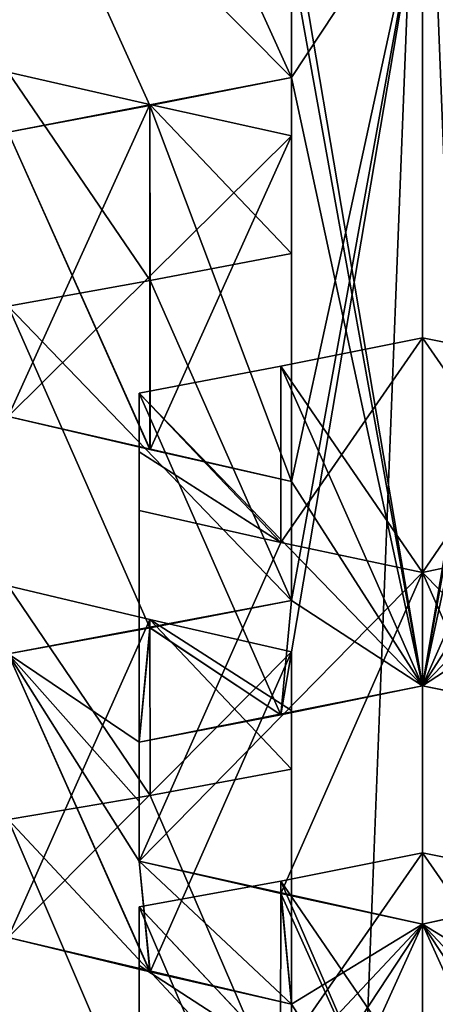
# Model space of a CAD drawing. Header units: millimetres. Extents: x -682 to 137, y -14 to 967.
# Tile 420 of 656: x -0.338 to 0.011, y 952.637 to 953.464. Entities that reach past the tile are written whole.
import ezdxf

# ---------------------------------------------------------------- set-up
doc = ezdxf.new("R2010")
doc.units = ezdxf.units.MM
doc.header["$LTSCALE"] = 65.185185
for name, color, linetype in [('1232', 7, 'CONTINUOUS'), ('1234', 7, 'CONTINUOUS'), ('1235', 7, 'CONTINUOUS'), ('1236', 7, 'CONTINUOUS'), ('1238', 7, 'CONTINUOUS'), ('1239', 7, 'CONTINUOUS'), ('1240', 7, 'CONTINUOUS'), ('1241', 7, 'CONTINUOUS'), ('1242', 7, 'CONTINUOUS'), ('1243', 7, 'CONTINUOUS'), ('2114', 7, 'CONTINUOUS'), ('2115', 7, 'CONTINUOUS'), ('2116', 7, 'CONTINUOUS'), ('2117', 7, 'CONTINUOUS'), ('2121', 7, 'CONTINUOUS'), ('2122', 7, 'CONTINUOUS'), ('2123', 7, 'CONTINUOUS'), ('2124', 7, 'CONTINUOUS'), ('2129', 7, 'CONTINUOUS'), ('2131', 7, 'CONTINUOUS'), ('2740', 7, 'CONTINUOUS'), ('2741', 7, 'CONTINUOUS'), ('2744', 7, 'CONTINUOUS'), ('2747', 7, 'CONTINUOUS'), ('2748', 7, 'CONTINUOUS'), ('2749', 7, 'CONTINUOUS'), ('2751', 7, 'CONTINUOUS'), ('2754', 7, 'CONTINUOUS'), ('2755', 7, 'CONTINUOUS'), ('2756', 7, 'CONTINUOUS'), ('3622', 7, 'CONTINUOUS'), ('3623', 7, 'CONTINUOUS'), ('3625', 7, 'CONTINUOUS'), ('3626', 7, 'CONTINUOUS'), ('3627', 7, 'CONTINUOUS'), ('3628', 7, 'CONTINUOUS'), ('3630', 7, 'CONTINUOUS'), ('3633', 7, 'CONTINUOUS'), ('3634', 7, 'CONTINUOUS'), ('3635', 7, 'CONTINUOUS'), ('3734', 7, 'CONTINUOUS'), ('3738', 7, 'CONTINUOUS'), ('3748', 7, 'CONTINUOUS'), ('3749', 7, 'CONTINUOUS'), ('4', 7, 'CONTINUOUS'), ('6', 7, 'CONTINUOUS')]:
    doc.layers.add(name, color=color, linetype=linetype)

msp = doc.modelspace()

# ---------------------------------------------------------------- linework, layer by layer
at = {"layer": '1232', "color": 7, "linetype": 'CONTINUOUS', "true_color": 0x999999}
for points in [[(-0.11886, 952.7404, 2.617), (0, 952.56676, 2.13598), (0, 952.76407, 2.68562), (-0.11886, 952.7404, 2.617)], [(0, 952.56676, 2.13598), (0.11918, 952.59262, 2.20479), (0, 952.76407, 2.68562), (0, 952.56676, 2.13598)], [(0, 952.76407, 2.68562), (0.11918, 952.59262, 2.20479), (0.11886, 952.7404, 2.617), (0, 952.76407, 2.68562)], [(-0.11886, 952.7404, 2.617), (-0.238, 952.71872, 2.54821), (-0.11918, 952.59262, 2.20479), (-0.11886, 952.7404, 2.617)], [(0, 952.56676, 2.13598), (-0.11886, 952.7404, 2.617), (-0.11918, 952.59262, 2.20479), (0, 952.56676, 2.13598)], [(-0.238, 952.71872, 2.54821), (-0.238, 952.66963, 2.41081), (-0.11918, 952.59262, 2.20479), (-0.238, 952.71872, 2.54821)], [(-0.238, 952.66963, 2.41081), (-0.238, 952.62055, 2.27339), (-0.11918, 952.59262, 2.20479), (-0.238, 952.66963, 2.41081)]]:
    msp.add_3dface(points, dxfattribs=at)
at = {"layer": '1234', "color": 7, "linetype": 'CONTINUOUS', "true_color": 0x999999}
for points in [[(-0.238, 952.41964, 2.54821), (-0.238, 952.66963, 2.41081), (-0.238, 952.71872, 2.54821), (-0.238, 952.41964, 2.54821)], [(-0.238, 952.41964, 2.54821), (-0.238, 952.62055, 2.27339), (-0.238, 952.66963, 2.41081), (-0.238, 952.41964, 2.54821)]]:
    msp.add_3dface(points, dxfattribs=at)
at = {"layer": '1235', "color": 7, "linetype": 'CONTINUOUS', "true_color": 0x999999}
for points in [[(0, 952.46562, 2.68562), (-0.11886, 952.7404, 2.617), (0, 952.76407, 2.68562), (0, 952.46562, 2.68562)], [(0, 952.46562, 2.68562), (-0.238, 952.71872, 2.54821), (-0.11886, 952.7404, 2.617), (0, 952.46562, 2.68562)], [(0, 952.46562, 2.68562), (-0.11885, 952.44163, 2.617), (-0.238, 952.71872, 2.54821), (0, 952.46562, 2.68562)], [(-0.11885, 952.44163, 2.617), (-0.238, 952.41964, 2.54821), (-0.238, 952.71872, 2.54821), (-0.11885, 952.44163, 2.617)]]:
    msp.add_3dface(points, dxfattribs=at)
at = {"layer": '1236', "color": 7, "linetype": 'CONTINUOUS', "true_color": 0x999999}
for points in [[(0, 952.46562, 2.68562), (0, 952.76407, 2.68562), (0.11886, 952.7404, 2.617), (0, 952.46562, 2.68562)], [(0, 952.46562, 2.68562), (0.11886, 952.7404, 2.617), (0.238, 952.71872, 2.54821), (0, 952.46562, 2.68562)], [(0.238, 952.41964, 2.54821), (0, 952.46562, 2.68562), (0.238, 952.71872, 2.54821), (0.238, 952.41964, 2.54821)]]:
    msp.add_3dface(points, dxfattribs=at)
at = {"layer": '1238', "color": 7, "linetype": 'CONTINUOUS', "true_color": 0x999999}
for points in [[(0, 952.99947, 3.34138), (0.238, 952.75727, 3.47879), (0.11911, 953.0249, 3.41015), (0, 952.99947, 3.34138)], [(0, 952.7043, 3.34138), (0.238, 952.75727, 3.47879), (0, 952.99947, 3.34138), (0, 952.7043, 3.34138)], [(0, 952.7043, 3.34138), (0.11875, 952.73, 3.40994), (0.238, 952.75727, 3.47879), (0, 952.7043, 3.34138)]]:
    msp.add_3dface(points, dxfattribs=at)
at = {"layer": '1239', "color": 7, "linetype": 'CONTINUOUS', "true_color": 0x999999}
for points in [[(-0.1189, 953.1728, 3.82237), (0, 952.99947, 3.34138), (0, 953.19678, 3.89102), (-0.1189, 953.1728, 3.82237)], [(0, 952.99947, 3.34138), (0.11911, 953.0249, 3.41015), (0, 953.19678, 3.89102), (0, 952.99947, 3.34138)], [(0, 953.19678, 3.89102), (0.11911, 953.0249, 3.41015), (0.1189, 953.1728, 3.82237), (0, 953.19678, 3.89102)], [(-0.1189, 953.1728, 3.82237), (-0.238, 953.15016, 3.75361), (-0.11911, 953.0249, 3.41015), (-0.1189, 953.1728, 3.82237)], [(0, 952.99947, 3.34138), (-0.1189, 953.1728, 3.82237), (-0.11911, 953.0249, 3.41015), (0, 952.99947, 3.34138)], [(-0.238, 953.15016, 3.75361), (-0.238, 953.10093, 3.6162), (-0.11911, 953.0249, 3.41015), (-0.238, 953.15016, 3.75361)], [(-0.238, 953.10093, 3.6162), (-0.238, 953.05172, 3.47879), (-0.11911, 953.0249, 3.41015), (-0.238, 953.10093, 3.6162)]]:
    msp.add_3dface(points, dxfattribs=at)
at = {"layer": '1240', "color": 7, "linetype": 'CONTINUOUS', "true_color": 0x999999}
for points in [[(-0.238, 953.05172, 3.47879), (-0.238, 952.75727, 3.47879), (-0.11911, 953.0249, 3.41015), (-0.238, 953.05172, 3.47879)], [(-0.238, 952.75727, 3.47879), (0, 952.99947, 3.34138), (-0.11911, 953.0249, 3.41015), (-0.238, 952.75727, 3.47879)], [(-0.238, 952.75727, 3.47879), (-0.11912, 952.73009, 3.41015), (0, 952.99947, 3.34138), (-0.238, 952.75727, 3.47879)], [(-0.11912, 952.73009, 3.41015), (0, 952.7043, 3.34138), (0, 952.99947, 3.34138), (-0.11912, 952.73009, 3.41015)]]:
    msp.add_3dface(points, dxfattribs=at)
at = {"layer": '1241', "color": 7, "linetype": 'CONTINUOUS', "true_color": 0x999999}
for points in [[(-0.238, 952.85708, 3.75361), (-0.238, 953.10093, 3.6162), (-0.238, 953.15016, 3.75361), (-0.238, 952.85708, 3.75361)], [(-0.238, 952.85708, 3.75361), (-0.238, 953.05172, 3.47879), (-0.238, 953.10093, 3.6162), (-0.238, 952.85708, 3.75361)], [(-0.238, 952.85708, 3.75361), (-0.238, 952.80717, 3.6162), (-0.238, 953.05172, 3.47879), (-0.238, 952.85708, 3.75361)], [(-0.238, 952.80717, 3.6162), (-0.238, 952.75727, 3.47879), (-0.238, 953.05172, 3.47879), (-0.238, 952.80717, 3.6162)]]:
    msp.add_3dface(points, dxfattribs=at)
at = {"layer": '1242', "color": 7, "linetype": 'CONTINUOUS', "true_color": 0x999999}
for points in [[(0, 952.90435, 3.89102), (-0.1189, 953.1728, 3.82237), (0, 953.19678, 3.89102), (0, 952.90435, 3.89102)], [(0, 952.90435, 3.89102), (-0.238, 953.15016, 3.75361), (-0.1189, 953.1728, 3.82237), (0, 952.90435, 3.89102)], [(0, 952.90435, 3.89102), (-0.1189, 952.88004, 3.82237), (-0.238, 953.15016, 3.75361), (0, 952.90435, 3.89102)], [(-0.1189, 952.88004, 3.82237), (-0.238, 952.85708, 3.75361), (-0.238, 953.15016, 3.75361), (-0.1189, 952.88004, 3.82237)]]:
    msp.add_3dface(points, dxfattribs=at)
at = {"layer": '1243', "color": 7, "linetype": 'CONTINUOUS', "true_color": 0x999999}
for points in [[(0, 952.90435, 3.89102), (0, 953.19678, 3.89102), (0.1189, 953.1728, 3.82237), (0, 952.90435, 3.89102)], [(0, 952.90435, 3.89102), (0.1189, 953.1728, 3.82237), (0.238, 953.15016, 3.75361), (0, 952.90435, 3.89102)], [(0.238, 952.85708, 3.75361), (0, 952.90435, 3.89102), (0.238, 953.15016, 3.75361), (0.238, 952.85708, 3.75361)], [(0.238, 952.85708, 3.75361), (0.11911, 952.88, 3.82225), (0, 952.90435, 3.89102), (0.238, 952.85708, 3.75361)]]:
    msp.add_3dface(points, dxfattribs=at)
at = {"layer": '2114', "color": 7, "linetype": 'CONTINUOUS', "true_color": 0x999999}
for points in [[(-0.22887, 952.81244, 2.81106), (-0.348, 952.9883, 3.29192), (-0.348, 952.7923, 2.74228), (-0.22887, 952.81244, 2.81106)], [(-0.348, 952.9883, 3.29192), (-0.22887, 952.81244, 2.81106), (-0.22912, 952.96, 3.22328), (-0.348, 952.9883, 3.29192)], [(-0.11, 952.88378, 3.0171), (-0.11, 952.93308, 3.15451), (-0.22912, 952.96, 3.22328), (-0.11, 952.88378, 3.0171)], [(-0.11, 952.83449, 2.87969), (-0.11, 952.88378, 3.0171), (-0.22912, 952.96, 3.22328), (-0.11, 952.83449, 2.87969)], [(-0.22887, 952.81244, 2.81106), (-0.11, 952.83449, 2.87969), (-0.22912, 952.96, 3.22328), (-0.22887, 952.81244, 2.81106)]]:
    msp.add_3dface(points, dxfattribs=at)
at = {"layer": '2115', "color": 7, "linetype": 'CONTINUOUS', "true_color": 0x999999}
for points in [[(-0.11, 952.63698, 3.15451), (-0.11, 952.93308, 3.15451), (-0.11, 952.88378, 3.0171), (-0.11, 952.63698, 3.15451)], [(-0.11, 952.63698, 3.15451), (-0.11, 952.88378, 3.0171), (-0.11, 952.83449, 2.87969), (-0.11, 952.63698, 3.15451)], [(-0.11, 952.63698, 3.15451), (-0.11, 952.83449, 2.87969), (-0.11, 952.587, 3.0171), (-0.11, 952.63698, 3.15451)], [(-0.11, 952.53702, 2.87969), (-0.11, 952.587, 3.0171), (-0.11, 952.83449, 2.87969), (-0.11, 952.53702, 2.87969)]]:
    msp.add_3dface(points, dxfattribs=at)
at = {"layer": '2116', "color": 7, "linetype": 'CONTINUOUS', "true_color": 0x999999}
for points in [[(-0.348, 952.69297, 3.29192), (-0.348, 952.9883, 3.29192), (-0.22912, 952.96, 3.22328), (-0.348, 952.69297, 3.29192)], [(-0.11, 952.93308, 3.15451), (-0.348, 952.69297, 3.29192), (-0.22912, 952.96, 3.22328), (-0.11, 952.93308, 3.15451)], [(-0.11, 952.63698, 3.15451), (-0.348, 952.69297, 3.29192), (-0.11, 952.93308, 3.15451), (-0.11, 952.63698, 3.15451)], [(-0.11, 952.63698, 3.15451), (-0.22912, 952.66427, 3.22329), (-0.348, 952.69297, 3.29192), (-0.11, 952.63698, 3.15451)]]:
    msp.add_3dface(points, dxfattribs=at)
at = {"layer": '2117', "color": 7, "linetype": 'CONTINUOUS', "true_color": 0x999999}
for points in [[(-0.11, 952.53702, 2.87969), (-0.11, 952.83449, 2.87969), (-0.22887, 952.81244, 2.81106), (-0.11, 952.53702, 2.87969)], [(-0.11, 952.53702, 2.87969), (-0.22887, 952.81244, 2.81106), (-0.348, 952.7923, 2.74228), (-0.11, 952.53702, 2.87969)], [(-0.348, 952.49425, 2.74228), (-0.11, 952.53702, 2.87969), (-0.348, 952.7923, 2.74228), (-0.348, 952.49425, 2.74228)]]:
    msp.add_3dface(points, dxfattribs=at)
at = {"layer": '2121', "color": 7, "linetype": 'CONTINUOUS', "true_color": 0x999999}
for points in [[(-0.22891, 953.24478, 4.01824), (-0.348, 953.41989, 4.49912), (-0.348, 953.22326, 3.94948), (-0.22891, 953.24478, 4.01824)], [(-0.348, 953.41989, 4.49912), (-0.22891, 953.24478, 4.01824), (-0.22909, 953.39255, 4.43046), (-0.348, 953.41989, 4.49912)], [(-0.22891, 953.24478, 4.01824), (-0.11, 953.26762, 4.08689), (-0.22909, 953.39255, 4.43046), (-0.22891, 953.24478, 4.01824)], [(-0.22909, 953.39255, 4.43046), (-0.11, 953.26762, 4.08689), (-0.11, 953.36624, 4.36171), (-0.22909, 953.39255, 4.43046)]]:
    msp.add_3dface(points, dxfattribs=at)
at = {"layer": '2122', "color": 7, "linetype": 'CONTINUOUS', "true_color": 0x999999}
for points in [[(-0.11, 953.26762, 4.08689), (-0.11, 953.07617, 4.36171), (-0.11, 953.36624, 4.36171), (-0.11, 953.26762, 4.08689)], [(-0.11, 952.97618, 4.08689), (-0.11, 953.07617, 4.36171), (-0.11, 953.26762, 4.08689), (-0.11, 952.97618, 4.08689)]]:
    msp.add_3dface(points, dxfattribs=at)
at = {"layer": '2123', "color": 7, "linetype": 'CONTINUOUS', "true_color": 0x999999}
for points in [[(-0.348, 953.13057, 4.49912), (-0.348, 953.41989, 4.49912), (-0.22909, 953.39255, 4.43046), (-0.348, 953.13057, 4.49912)], [(-0.348, 953.13057, 4.49912), (-0.22909, 953.39255, 4.43046), (-0.11, 953.36624, 4.36171), (-0.348, 953.13057, 4.49912)], [(-0.11, 953.07617, 4.36171), (-0.348, 953.13057, 4.49912), (-0.11, 953.36624, 4.36171), (-0.11, 953.07617, 4.36171)], [(-0.11, 953.07617, 4.36171), (-0.22909, 953.10285, 4.43047), (-0.348, 953.13057, 4.49912), (-0.11, 953.07617, 4.36171)]]:
    msp.add_3dface(points, dxfattribs=at)
at = {"layer": '2124', "color": 7, "linetype": 'CONTINUOUS', "true_color": 0x999999}
for points in [[(-0.11, 952.97618, 4.08689), (-0.11, 953.26762, 4.08689), (-0.22891, 953.24478, 4.01824), (-0.11, 952.97618, 4.08689)], [(-0.11, 952.97618, 4.08689), (-0.22891, 953.24478, 4.01824), (-0.348, 953.22326, 3.94948), (-0.11, 952.97618, 4.08689)], [(-0.348, 952.9312, 3.94948), (-0.11, 952.97618, 4.08689), (-0.348, 953.22326, 3.94948), (-0.348, 952.9312, 3.94948)], [(-0.348, 952.9312, 3.94948), (-0.22891, 952.95303, 4.01824), (-0.11, 952.97618, 4.08689), (-0.348, 952.9312, 3.94948)]]:
    msp.add_3dface(points, dxfattribs=at)
at = {"layer": '2129', "color": 7, "linetype": 'CONTINUOUS', "true_color": 0x999999}
msp.add_3dface([(-0.11, 953.41544, 5.29409), (-0.11, 953.51545, 5.56891), (-0.11, 953.70085, 5.29409), (-0.11, 953.41544, 5.29409)], dxfattribs=at)
at = {"layer": '2131', "color": 7, "linetype": 'CONTINUOUS', "true_color": 0x999999}
for points in [[(-0.11, 953.41544, 5.29409), (-0.11, 953.70085, 5.29409), (-0.22893, 953.67759, 5.22543), (-0.11, 953.41544, 5.29409)], [(-0.11, 953.41544, 5.29409), (-0.22893, 953.67759, 5.22543), (-0.348, 953.65533, 5.15668), (-0.11, 953.41544, 5.29409)], [(-0.348, 953.36928, 5.15668), (-0.11, 953.41544, 5.29409), (-0.348, 953.65533, 5.15668), (-0.348, 953.36928, 5.15668)], [(-0.348, 953.36928, 5.15668), (-0.22893, 953.39186, 5.22543), (-0.11, 953.41544, 5.29409), (-0.348, 953.36928, 5.15668)]]:
    msp.add_3dface(points, dxfattribs=at)
at = {"layer": '2740', "color": 7, "linetype": 'CONTINUOUS', "true_color": 0x999999}
for points in [[(-0.11, 953.41544, -5.29409), (-0.22893, 953.67759, -5.22543), (-0.11, 953.70085, -5.29409), (-0.11, 953.41544, -5.29409)], [(-0.11, 953.41544, -5.29409), (-0.348, 953.65533, -5.15668), (-0.22893, 953.67759, -5.22543), (-0.11, 953.41544, -5.29409)], [(-0.11, 953.41544, -5.29409), (-0.22906, 953.39183, -5.22535), (-0.348, 953.65533, -5.15668), (-0.11, 953.41544, -5.29409)], [(-0.22906, 953.39183, -5.22535), (-0.348, 953.36928, -5.15668), (-0.348, 953.65533, -5.15668), (-0.22906, 953.39183, -5.22535)]]:
    msp.add_3dface(points, dxfattribs=at)
at = {"layer": '2741', "color": 7, "linetype": 'CONTINUOUS', "true_color": 0x999999}
msp.add_3dface([(-0.11, 953.51545, -5.56891), (-0.11, 953.41544, -5.29409), (-0.11, 953.70085, -5.29409), (-0.11, 953.51545, -5.56891)], dxfattribs=at)
at = {"layer": '2744', "color": 7, "linetype": 'CONTINUOUS', "true_color": 0x999999}
for points in [[(-0.348, 953.22326, -3.94948), (-0.348, 953.41989, -4.49912), (-0.22891, 953.24478, -4.01824), (-0.348, 953.22326, -3.94948)], [(-0.22891, 953.24478, -4.01824), (-0.348, 953.41989, -4.49912), (-0.22909, 953.39255, -4.43046), (-0.22891, 953.24478, -4.01824)], [(-0.11, 953.26762, -4.08689), (-0.22891, 953.24478, -4.01824), (-0.22909, 953.39255, -4.43046), (-0.11, 953.26762, -4.08689)], [(-0.11, 953.36624, -4.36171), (-0.11, 953.26762, -4.08689), (-0.22909, 953.39255, -4.43046), (-0.11, 953.36624, -4.36171)]]:
    msp.add_3dface(points, dxfattribs=at)
at = {"layer": '2747', "color": 7, "linetype": 'CONTINUOUS', "true_color": 0x999999}
for points in [[(-0.11, 952.97618, -4.08689), (-0.22891, 953.24478, -4.01824), (-0.11, 953.26762, -4.08689), (-0.11, 952.97618, -4.08689)], [(-0.11, 952.97618, -4.08689), (-0.348, 953.22326, -3.94948), (-0.22891, 953.24478, -4.01824), (-0.11, 952.97618, -4.08689)], [(-0.11, 952.97618, -4.08689), (-0.22906, 952.953, -4.01815), (-0.348, 953.22326, -3.94948), (-0.11, 952.97618, -4.08689)], [(-0.22906, 952.953, -4.01815), (-0.348, 952.9312, -3.94948), (-0.348, 953.22326, -3.94948), (-0.22906, 952.953, -4.01815)]]:
    msp.add_3dface(points, dxfattribs=at)
at = {"layer": '2748', "color": 7, "linetype": 'CONTINUOUS', "true_color": 0x999999}
for points in [[(-0.11, 953.07617, -4.36171), (-0.11, 953.26762, -4.08689), (-0.11, 953.36624, -4.36171), (-0.11, 953.07617, -4.36171)], [(-0.11, 953.07617, -4.36171), (-0.11, 952.97618, -4.08689), (-0.11, 953.26762, -4.08689), (-0.11, 953.07617, -4.36171)]]:
    msp.add_3dface(points, dxfattribs=at)
at = {"layer": '2749', "color": 7, "linetype": 'CONTINUOUS', "true_color": 0x999999}
for points in [[(-0.348, 953.41989, -4.49912), (-0.348, 953.13057, -4.49912), (-0.22909, 953.39255, -4.43046), (-0.348, 953.41989, -4.49912)], [(-0.348, 953.13057, -4.49912), (-0.11, 953.36624, -4.36171), (-0.22909, 953.39255, -4.43046), (-0.348, 953.13057, -4.49912)], [(-0.348, 953.13057, -4.49912), (-0.22878, 953.10278, -4.43029), (-0.11, 953.36624, -4.36171), (-0.348, 953.13057, -4.49912)], [(-0.22878, 953.10278, -4.43029), (-0.11, 953.07617, -4.36171), (-0.11, 953.36624, -4.36171), (-0.22878, 953.10278, -4.43029)]]:
    msp.add_3dface(points, dxfattribs=at)
at = {"layer": '2751', "color": 7, "linetype": 'CONTINUOUS', "true_color": 0x999999}
for points in [[(-0.348, 952.7923, -2.74228), (-0.348, 952.9883, -3.29192), (-0.22887, 952.81244, -2.81106), (-0.348, 952.7923, -2.74228)], [(-0.22887, 952.81244, -2.81106), (-0.348, 952.9883, -3.29192), (-0.22912, 952.96, -3.22328), (-0.22887, 952.81244, -2.81106)], [(-0.11, 952.83449, -2.87969), (-0.22887, 952.81244, -2.81106), (-0.22912, 952.96, -3.22328), (-0.11, 952.83449, -2.87969)], [(-0.11, 952.83449, -2.87969), (-0.22912, 952.96, -3.22328), (-0.11, 952.88378, -3.0171), (-0.11, 952.83449, -2.87969)], [(-0.11, 952.93308, -3.15451), (-0.11, 952.88378, -3.0171), (-0.22912, 952.96, -3.22328), (-0.11, 952.93308, -3.15451)]]:
    msp.add_3dface(points, dxfattribs=at)
at = {"layer": '2754', "color": 7, "linetype": 'CONTINUOUS', "true_color": 0x999999}
for points in [[(-0.11, 952.53702, -2.87969), (-0.22887, 952.81244, -2.81106), (-0.11, 952.83449, -2.87969), (-0.11, 952.53702, -2.87969)], [(-0.11, 952.53702, -2.87969), (-0.348, 952.7923, -2.74228), (-0.22887, 952.81244, -2.81106), (-0.11, 952.53702, -2.87969)], [(-0.11, 952.53702, -2.87969), (-0.22905, 952.51463, -2.81096), (-0.348, 952.7923, -2.74228), (-0.11, 952.53702, -2.87969)], [(-0.22905, 952.51463, -2.81096), (-0.348, 952.49425, -2.74228), (-0.348, 952.7923, -2.74228), (-0.22905, 952.51463, -2.81096)]]:
    msp.add_3dface(points, dxfattribs=at)
at = {"layer": '2755', "color": 7, "linetype": 'CONTINUOUS', "true_color": 0x999999}
for points in [[(-0.11, 952.63698, -3.15451), (-0.11, 952.88378, -3.0171), (-0.11, 952.93308, -3.15451), (-0.11, 952.63698, -3.15451)], [(-0.11, 952.63698, -3.15451), (-0.11, 952.83449, -2.87969), (-0.11, 952.88378, -3.0171), (-0.11, 952.63698, -3.15451)], [(-0.11, 952.63698, -3.15451), (-0.11, 952.587, -3.0171), (-0.11, 952.83449, -2.87969), (-0.11, 952.63698, -3.15451)], [(-0.11, 952.587, -3.0171), (-0.11, 952.53702, -2.87969), (-0.11, 952.83449, -2.87969), (-0.11, 952.587, -3.0171)]]:
    msp.add_3dface(points, dxfattribs=at)
at = {"layer": '2756', "color": 7, "linetype": 'CONTINUOUS', "true_color": 0x999999}
for points in [[(-0.348, 952.9883, -3.29192), (-0.348, 952.69297, -3.29192), (-0.22912, 952.96, -3.22328), (-0.348, 952.9883, -3.29192)], [(-0.348, 952.69297, -3.29192), (-0.11, 952.93308, -3.15451), (-0.22912, 952.96, -3.22328), (-0.348, 952.69297, -3.29192)], [(-0.348, 952.69297, -3.29192), (-0.22866, 952.66416, -3.22302), (-0.11, 952.93308, -3.15451), (-0.348, 952.69297, -3.29192)], [(-0.22866, 952.66416, -3.22302), (-0.11, 952.63698, -3.15451), (-0.11, 952.93308, -3.15451), (-0.22866, 952.66416, -3.22302)]]:
    msp.add_3dface(points, dxfattribs=at)
at = {"layer": '3622', "color": 7, "linetype": 'CONTINUOUS', "true_color": 0x999999}
for points in [[(-0.11911, 953.0249, -3.41015), (-0.238, 952.75727, -3.47879), (-0.238, 953.05172, -3.47879), (-0.11911, 953.0249, -3.41015)], [(0, 952.99947, -3.34138), (-0.238, 952.75727, -3.47879), (-0.11911, 953.0249, -3.41015), (0, 952.99947, -3.34138)], [(0, 952.7043, -3.34138), (-0.238, 952.75727, -3.47879), (0, 952.99947, -3.34138), (0, 952.7043, -3.34138)], [(0, 952.7043, -3.34138), (-0.11875, 952.73, -3.40994), (-0.238, 952.75727, -3.47879), (0, 952.7043, -3.34138)]]:
    msp.add_3dface(points, dxfattribs=at)
at = {"layer": '3623', "color": 7, "linetype": 'CONTINUOUS', "true_color": 0x999999}
for points in [[(0, 952.99947, -3.34138), (-0.11911, 953.0249, -3.41015), (0, 953.19678, -3.89102), (0, 952.99947, -3.34138)], [(0, 953.19678, -3.89102), (-0.11911, 953.0249, -3.41015), (-0.1189, 953.1728, -3.82237), (0, 953.19678, -3.89102)], [(0.1189, 953.1728, -3.82237), (0, 952.99947, -3.34138), (0, 953.19678, -3.89102), (0.1189, 953.1728, -3.82237)], [(-0.1189, 953.1728, -3.82237), (-0.11911, 953.0249, -3.41015), (-0.238, 953.15016, -3.75361), (-0.1189, 953.1728, -3.82237)], [(0, 952.99947, -3.34138), (0.1189, 953.1728, -3.82237), (0.11911, 953.0249, -3.41015), (0, 952.99947, -3.34138)], [(-0.238, 953.15016, -3.75361), (-0.11911, 953.0249, -3.41015), (-0.238, 953.10093, -3.6162), (-0.238, 953.15016, -3.75361)], [(-0.11911, 953.0249, -3.41015), (-0.238, 953.05172, -3.47879), (-0.238, 953.10093, -3.6162), (-0.11911, 953.0249, -3.41015)]]:
    msp.add_3dface(points, dxfattribs=at)
at = {"layer": '3625', "color": 7, "linetype": 'CONTINUOUS', "true_color": 0x999999}
for points in [[(0.238, 952.75727, -3.47879), (0, 952.99947, -3.34138), (0.11911, 953.0249, -3.41015), (0.238, 952.75727, -3.47879)], [(0.11912, 952.73009, -3.41015), (0, 952.7043, -3.34138), (0, 952.99947, -3.34138), (0.11912, 952.73009, -3.41015)], [(0.238, 952.75727, -3.47879), (0.11912, 952.73009, -3.41015), (0, 952.99947, -3.34138), (0.238, 952.75727, -3.47879)]]:
    msp.add_3dface(points, dxfattribs=at)
at = {"layer": '3626', "color": 7, "linetype": 'CONTINUOUS', "true_color": 0x999999}
for points in [[(0, 952.90435, -3.89102), (0.1189, 953.1728, -3.82237), (0, 953.19678, -3.89102), (0, 952.90435, -3.89102)], [(0, 952.90435, -3.89102), (0.238, 953.15016, -3.75361), (0.1189, 953.1728, -3.82237), (0, 952.90435, -3.89102)], [(0, 952.90435, -3.89102), (0.1189, 952.88004, -3.82237), (0.238, 953.15016, -3.75361), (0, 952.90435, -3.89102)]]:
    msp.add_3dface(points, dxfattribs=at)
at = {"layer": '3627', "color": 7, "linetype": 'CONTINUOUS', "true_color": 0x999999}
for points in [[(0, 952.90435, -3.89102), (0, 953.19678, -3.89102), (-0.1189, 953.1728, -3.82237), (0, 952.90435, -3.89102)], [(0, 952.90435, -3.89102), (-0.1189, 953.1728, -3.82237), (-0.238, 953.15016, -3.75361), (0, 952.90435, -3.89102)], [(-0.238, 952.85708, -3.75361), (0, 952.90435, -3.89102), (-0.238, 953.15016, -3.75361), (-0.238, 952.85708, -3.75361)], [(-0.238, 952.85708, -3.75361), (-0.11911, 952.88, -3.82225), (0, 952.90435, -3.89102), (-0.238, 952.85708, -3.75361)]]:
    msp.add_3dface(points, dxfattribs=at)
at = {"layer": '3628', "color": 7, "linetype": 'CONTINUOUS', "true_color": 0x999999}
for points in [[(-0.238, 952.85708, -3.75361), (-0.238, 953.15016, -3.75361), (-0.238, 953.10093, -3.6162), (-0.238, 952.85708, -3.75361)], [(-0.238, 953.05172, -3.47879), (-0.238, 952.85708, -3.75361), (-0.238, 953.10093, -3.6162), (-0.238, 953.05172, -3.47879)], [(-0.238, 952.75727, -3.47879), (-0.238, 952.85708, -3.75361), (-0.238, 953.05172, -3.47879), (-0.238, 952.75727, -3.47879)]]:
    msp.add_3dface(points, dxfattribs=at)
at = {"layer": '3630', "color": 7, "linetype": 'CONTINUOUS', "true_color": 0x999999}
for points in [[(0, 952.56676, -2.13598), (-0.11918, 952.59262, -2.20479), (0, 952.76407, -2.68562), (0, 952.56676, -2.13598)], [(0, 952.76407, -2.68562), (-0.11918, 952.59262, -2.20479), (-0.11886, 952.7404, -2.617), (0, 952.76407, -2.68562)], [(0.11886, 952.7404, -2.617), (0, 952.56676, -2.13598), (0, 952.76407, -2.68562), (0.11886, 952.7404, -2.617)], [(-0.11886, 952.7404, -2.617), (-0.11918, 952.59262, -2.20479), (-0.238, 952.71872, -2.54821), (-0.11886, 952.7404, -2.617)], [(0, 952.56676, -2.13598), (0.11886, 952.7404, -2.617), (0.11918, 952.59262, -2.20479), (0, 952.56676, -2.13598)], [(-0.238, 952.71872, -2.54821), (-0.11918, 952.59262, -2.20479), (-0.238, 952.66963, -2.41081), (-0.238, 952.71872, -2.54821)], [(-0.11918, 952.59262, -2.20479), (-0.238, 952.62055, -2.27339), (-0.238, 952.66963, -2.41081), (-0.11918, 952.59262, -2.20479)]]:
    msp.add_3dface(points, dxfattribs=at)
at = {"layer": '3633', "color": 7, "linetype": 'CONTINUOUS', "true_color": 0x999999}
for points in [[(0, 952.46562, -2.68562), (0.11886, 952.7404, -2.617), (0, 952.76407, -2.68562), (0, 952.46562, -2.68562)], [(0, 952.46562, -2.68562), (0.238, 952.71872, -2.54821), (0.11886, 952.7404, -2.617), (0, 952.46562, -2.68562)], [(0, 952.46562, -2.68562), (0.11885, 952.44163, -2.617), (0.238, 952.71872, -2.54821), (0, 952.46562, -2.68562)]]:
    msp.add_3dface(points, dxfattribs=at)
at = {"layer": '3634', "color": 7, "linetype": 'CONTINUOUS', "true_color": 0x999999}
for points in [[(0, 952.46562, -2.68562), (0, 952.76407, -2.68562), (-0.11886, 952.7404, -2.617), (0, 952.46562, -2.68562)], [(0, 952.46562, -2.68562), (-0.11886, 952.7404, -2.617), (-0.238, 952.71872, -2.54821), (0, 952.46562, -2.68562)], [(-0.238, 952.41964, -2.54821), (0, 952.46562, -2.68562), (-0.238, 952.71872, -2.54821), (-0.238, 952.41964, -2.54821)]]:
    msp.add_3dface(points, dxfattribs=at)
at = {"layer": '3635', "color": 7, "linetype": 'CONTINUOUS', "true_color": 0x999999}
for points in [[(-0.238, 952.41964, -2.54821), (-0.238, 952.71872, -2.54821), (-0.238, 952.66963, -2.41081), (-0.238, 952.41964, -2.54821)], [(-0.238, 952.62055, -2.27339), (-0.238, 952.41964, -2.54821), (-0.238, 952.66963, -2.41081), (-0.238, 952.62055, -2.27339)]]:
    msp.add_3dface(points, dxfattribs=at)
at = {"layer": '3734', "color": 7, "linetype": 'CONTINUOUS', "true_color": 0x96918c}
for points in [[(-3.39903, 867.5, -10.46115), (0, 867.5, -11), (-3.39875, 953.8, -10.46176), (-3.39903, 867.5, -10.46115)], [(0, 867.5, 11), (-3.39903, 867.5, 10.46115), (0, 953.8, 11), (0, 867.5, 11)], [(0, 953.8, 11), (-3.39903, 867.5, 10.46115), (-3.39875, 953.8, 10.46176), (0, 953.8, 11)], [(0, 867.5, -11), (0, 953.8, -11), (-3.39875, 953.8, -10.46176), (0, 867.5, -11)]]:
    msp.add_3dface(points, dxfattribs=at)
at = {"layer": '3738', "color": 7, "linetype": 'CONTINUOUS', "true_color": 0x96918c}
for points in [[(0, 953.8, -11), (0, 867.5, -11), (3.39903, 867.5, -10.46115), (0, 953.8, -11)], [(0, 953.8, -11), (3.39903, 867.5, -10.46115), (3.39875, 953.8, -10.46176), (0, 953.8, -11)], [(0, 867.5, 11), (0, 953.8, 11), (3.39875, 953.8, 10.46176), (0, 867.5, 11)], [(3.39903, 867.5, 10.46115), (0, 867.5, 11), (3.39875, 953.8, 10.46176), (3.39903, 867.5, 10.46115)]]:
    msp.add_3dface(points, dxfattribs=at)
at = {"layer": '3748', "color": 7, "linetype": 'CONTINUOUS', "true_color": 0x96918c}
for points in [[(-3.88113, 865.50436, 14.48464), (0, 865.50436, 14.9956), (-3.65528, 965.50436, 13.64169), (-3.88113, 865.50436, 14.48464)], [(0, 865.50436, -14.9956), (-3.88113, 865.50436, -14.48464), (0, 965.50436, -14.12291), (0, 865.50436, -14.9956)], [(0, 965.50436, -14.12291), (-3.88113, 865.50436, -14.48464), (-3.65528, 965.50436, -13.64169), (0, 965.50436, -14.12291)], [(-3.65528, 965.50436, 13.64169), (0, 865.50436, 14.9956), (0, 965.50436, 14.12291), (-3.65528, 965.50436, 13.64169)]]:
    msp.add_3dface(points, dxfattribs=at)
at = {"layer": '3749', "color": 7, "linetype": 'CONTINUOUS', "true_color": 0x96918c}
for points in [[(0, 965.50436, 14.12291), (0, 865.50436, 14.9956), (3.88113, 865.50436, 14.48464), (0, 965.50436, 14.12291)], [(0, 865.50436, -14.9956), (0, 965.50436, -14.12291), (3.65528, 965.50436, -13.64169), (0, 865.50436, -14.9956)], [(3.88113, 865.50436, -14.48464), (0, 865.50436, -14.9956), (3.65528, 965.50436, -13.64169), (3.88113, 865.50436, -14.48464)], [(0, 965.50436, 14.12291), (3.88113, 865.50436, 14.48464), (3.65528, 965.50436, 13.64169), (0, 965.50436, 14.12291)]]:
    msp.add_3dface(points, dxfattribs=at)
at = {"layer": '4', "color": 7, "linetype": 'CONTINUOUS', "true_color": 0x999999}
for points in [[(0.11, 953.51545, -5.56891), (0, 952.90435, -3.89102), (0.11907, 953.60722, -5.82093), (0.11, 953.51545, -5.56891)], [(0, 952.90435, -3.89102), (0, 953.58176, -5.75218), (0.11907, 953.60722, -5.82093), (0, 952.90435, -3.89102)], [(-0.11911, 952.88, -3.82225), (-0.11, 952.97618, -4.08689), (0, 953.58176, -5.75218), (-0.11911, 952.88, -3.82225)], [(0, 952.90435, -3.89102), (-0.11911, 952.88, -3.82225), (0, 953.58176, -5.75218), (0, 952.90435, -3.89102)], [(-0.11, 953.41544, -5.29409), (-0.11, 953.51545, -5.56891), (0, 953.58176, -5.75218), (-0.11, 953.41544, -5.29409)], [(-0.11, 953.07617, -4.36171), (-0.11, 953.41544, -5.29409), (0, 953.58176, -5.75218), (-0.11, 953.07617, -4.36171)], [(-0.11, 952.97618, -4.08689), (-0.11, 953.07617, -4.36171), (0, 953.58176, -5.75218), (-0.11, 952.97618, -4.08689)], [(0.11, 953.51545, -5.56891), (0.11, 953.41544, -5.29409), (0, 952.90435, -3.89102), (0.11, 953.51545, -5.56891)], [(-0.22906, 953.39183, -5.22535), (-0.11, 953.41544, -5.29409), (-0.11, 953.07617, -4.36171), (-0.22906, 953.39183, -5.22535)], [(0.11, 953.41544, -5.29409), (0.11, 953.07617, -4.36171), (0, 952.90435, -3.89102), (0.11, 953.41544, -5.29409)], [(-0.348, 953.36928, -5.15668), (-0.22906, 953.39183, -5.22535), (-0.22878, 953.10278, -4.43029), (-0.348, 953.36928, -5.15668)], [(-0.22878, 953.10278, -4.43029), (-0.22906, 953.39183, -5.22535), (-0.11, 953.07617, -4.36171), (-0.22878, 953.10278, -4.43029)], [(-0.348, 953.13057, -4.49912), (-0.348, 953.36928, -5.15668), (-0.22878, 953.10278, -4.43029), (-0.348, 953.13057, -4.49912)], [(0.11, 953.07617, -4.36171), (0.11, 952.97618, -4.08689), (0, 952.90435, -3.89102), (0.11, 953.07617, -4.36171)], [(-0.22906, 952.953, -4.01815), (-0.11, 952.97618, -4.08689), (-0.11911, 952.88, -3.82225), (-0.22906, 952.953, -4.01815)], [(0, 952.90435, -3.89102), (0.11, 952.97618, -4.08689), (0.1189, 952.88004, -3.82237), (0, 952.90435, -3.89102)], [(-0.348, 952.9312, -3.94948), (-0.22906, 952.953, -4.01815), (-0.238, 952.85708, -3.75361), (-0.348, 952.9312, -3.94948)], [(-0.238, 952.85708, -3.75361), (-0.22906, 952.953, -4.01815), (-0.11911, 952.88, -3.82225), (-0.238, 952.85708, -3.75361)], [(-0.348, 952.69297, -3.29192), (-0.348, 952.9312, -3.94948), (-0.22866, 952.66416, -3.22302), (-0.348, 952.69297, -3.29192)], [(-0.22866, 952.66416, -3.22302), (-0.348, 952.9312, -3.94948), (-0.238, 952.75727, -3.47879), (-0.22866, 952.66416, -3.22302)], [(-0.238, 952.75727, -3.47879), (-0.348, 952.9312, -3.94948), (-0.238, 952.85708, -3.75361), (-0.238, 952.75727, -3.47879)], [(-0.11, 952.63698, -3.15451), (-0.22866, 952.66416, -3.22302), (-0.238, 952.75727, -3.47879), (-0.11, 952.63698, -3.15451)], [(-0.11875, 952.73, -3.40994), (-0.11, 952.63698, -3.15451), (-0.238, 952.75727, -3.47879), (-0.11875, 952.73, -3.40994)], [(0, 952.7043, -3.34138), (-0.11, 952.63698, -3.15451), (-0.11875, 952.73, -3.40994), (0, 952.7043, -3.34138)], [(0.11912, 952.73009, -3.41015), (0.11, 952.63698, -3.15451), (0, 952.46562, -2.68562), (0.11912, 952.73009, -3.41015)], [(0, 952.7043, -3.34138), (0.11912, 952.73009, -3.41015), (0, 952.46562, -2.68562), (0, 952.7043, -3.34138)], [(-0.11, 952.53702, -2.87969), (0, 952.7043, -3.34138), (-0.11913, 952.44157, -2.61684), (-0.11, 952.53702, -2.87969)], [(-0.11913, 952.44157, -2.61684), (0, 952.7043, -3.34138), (0, 952.46562, -2.68562), (-0.11913, 952.44157, -2.61684)], [(-0.11, 952.587, -3.0171), (-0.11, 952.63698, -3.15451), (0, 952.7043, -3.34138), (-0.11, 952.587, -3.0171)], [(-0.11, 952.53702, -2.87969), (-0.11, 952.587, -3.0171), (0, 952.7043, -3.34138), (-0.11, 952.53702, -2.87969)], [(0.11, 952.63698, -3.15451), (0.11, 952.587, -3.0171), (0, 952.46562, -2.68562), (0.11, 952.63698, -3.15451)]]:
    msp.add_3dface(points, dxfattribs=at)
at = {"layer": '6', "color": 7, "linetype": 'CONTINUOUS', "true_color": 0x999999}
for points in [[(0, 953.58176, 5.75218), (-0.11907, 953.60722, 5.82093), (0, 952.90435, 3.89102), (0, 953.58176, 5.75218)], [(0, 952.90435, 3.89102), (-0.11907, 953.60722, 5.82093), (-0.11, 953.51545, 5.56891), (0, 952.90435, 3.89102)], [(0.11911, 952.88, 3.82225), (0, 953.58176, 5.75218), (0, 952.90435, 3.89102), (0.11911, 952.88, 3.82225)], [(0, 953.58176, 5.75218), (0.11911, 952.88, 3.82225), (0.11, 952.97618, 4.08689), (0, 953.58176, 5.75218)], [(0.11, 953.07617, 4.36171), (0, 953.58176, 5.75218), (0.11, 952.97618, 4.08689), (0.11, 953.07617, 4.36171)], [(0, 953.58176, 5.75218), (0.11, 953.07617, 4.36171), (0.11, 953.41544, 5.29409), (0, 953.58176, 5.75218)], [(0.11, 953.51545, 5.56891), (0, 953.58176, 5.75218), (0.11, 953.41544, 5.29409), (0.11, 953.51545, 5.56891)], [(-0.11, 953.41544, 5.29409), (0, 952.90435, 3.89102), (-0.11, 953.51545, 5.56891), (-0.11, 953.41544, 5.29409)], [(-0.22893, 953.39186, 5.22543), (-0.11, 953.07617, 4.36171), (-0.11, 953.41544, 5.29409), (-0.22893, 953.39186, 5.22543)], [(-0.11, 953.07617, 4.36171), (0, 952.90435, 3.89102), (-0.11, 953.41544, 5.29409), (-0.11, 953.07617, 4.36171)], [(-0.348, 953.36928, 5.15668), (-0.22909, 953.10285, 4.43047), (-0.22893, 953.39186, 5.22543), (-0.348, 953.36928, 5.15668)], [(-0.22909, 953.10285, 4.43047), (-0.11, 953.07617, 4.36171), (-0.22893, 953.39186, 5.22543), (-0.22909, 953.10285, 4.43047)], [(-0.348, 953.13057, 4.49912), (-0.22909, 953.10285, 4.43047), (-0.348, 953.36928, 5.15668), (-0.348, 953.13057, 4.49912)], [(-0.11, 952.97618, 4.08689), (0, 952.90435, 3.89102), (-0.11, 953.07617, 4.36171), (-0.11, 952.97618, 4.08689)], [(-0.22891, 952.95303, 4.01824), (-0.1189, 952.88004, 3.82237), (-0.11, 952.97618, 4.08689), (-0.22891, 952.95303, 4.01824)], [(-0.1189, 952.88004, 3.82237), (0, 952.90435, 3.89102), (-0.11, 952.97618, 4.08689), (-0.1189, 952.88004, 3.82237)], [(-0.348, 952.9312, 3.94948), (-0.238, 952.85708, 3.75361), (-0.22891, 952.95303, 4.01824), (-0.348, 952.9312, 3.94948)], [(-0.238, 952.85708, 3.75361), (-0.1189, 952.88004, 3.82237), (-0.22891, 952.95303, 4.01824), (-0.238, 952.85708, 3.75361)], [(-0.238, 952.80717, 3.6162), (-0.238, 952.85708, 3.75361), (-0.348, 952.9312, 3.94948), (-0.238, 952.80717, 3.6162)], [(-0.238, 952.75727, 3.47879), (-0.238, 952.80717, 3.6162), (-0.348, 952.9312, 3.94948), (-0.238, 952.75727, 3.47879)], [(-0.22912, 952.66427, 3.22329), (-0.238, 952.75727, 3.47879), (-0.348, 952.9312, 3.94948), (-0.22912, 952.66427, 3.22329)], [(-0.348, 952.69297, 3.29192), (-0.22912, 952.66427, 3.22329), (-0.348, 952.9312, 3.94948), (-0.348, 952.69297, 3.29192)], [(-0.11912, 952.73009, 3.41015), (-0.238, 952.75727, 3.47879), (-0.11, 952.63698, 3.15451), (-0.11912, 952.73009, 3.41015)], [(-0.11, 952.63698, 3.15451), (-0.238, 952.75727, 3.47879), (-0.22912, 952.66427, 3.22329), (-0.11, 952.63698, 3.15451)], [(0, 952.46562, 2.68562), (0, 952.7043, 3.34138), (-0.11912, 952.73009, 3.41015), (0, 952.46562, 2.68562)], [(0, 952.46562, 2.68562), (-0.11912, 952.73009, 3.41015), (-0.11, 952.63698, 3.15451), (0, 952.46562, 2.68562)], [(0.11875, 952.73, 3.40994), (0, 952.7043, 3.34138), (0.11, 952.63698, 3.15451), (0.11875, 952.73, 3.40994)], [(0, 952.46562, 2.68562), (0.11913, 952.44157, 2.61684), (0, 952.7043, 3.34138), (0, 952.46562, 2.68562)], [(0, 952.7043, 3.34138), (0.11913, 952.44157, 2.61684), (0.11, 952.53702, 2.87969), (0, 952.7043, 3.34138)], [(0.11, 952.63698, 3.15451), (0, 952.7043, 3.34138), (0.11, 952.587, 3.0171), (0.11, 952.63698, 3.15451)], [(0.11, 952.587, 3.0171), (0, 952.7043, 3.34138), (0.11, 952.53702, 2.87969), (0.11, 952.587, 3.0171)], [(-0.11, 952.587, 3.0171), (0, 952.46562, 2.68562), (-0.11, 952.63698, 3.15451), (-0.11, 952.587, 3.0171)]]:
    msp.add_3dface(points, dxfattribs=at)

doc.saveas('drawing.dxf')
